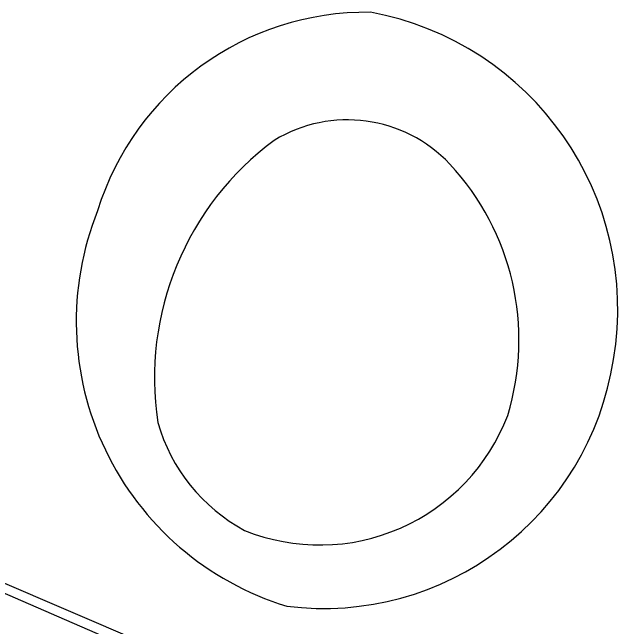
# Model space of a CAD drawing. Extents: x 136000 to 138005, y 398500 to 400500.
# Drawn here: x 136502.5 to 136562.9, y 399062 to 399123.3 of the extents above; entities that cross this region are included whole.
import ezdxf

# ---------------------------------------------------------------- set-up
doc = ezdxf.new("R2010")
doc.units = 0
for name, color, linetype in [('gg-afsc-faunaraster', 7, 'Continuous'), ('gg-kntw-bovenkant insteek waterloop', 7, 'Continuous'), ('gg-kntw-waterlijn', 7, 'Continuous')]:
    doc.layers.add(name, color=color, linetype=linetype)

msp = doc.modelspace()

# ---------------------------------------------------------------- linework, layer by layer
at = {"layer": 'gg-afsc-faunaraster'}
msp.add_line((136457.704, 399085.213), (136515.863, 399060.35), dxfattribs=at)
at = {"layer": 'gg-kntw-bovenkant insteek waterloop'}
msp.add_lwpolyline([(136457.189, 399084.034), (136483.331, 399073.401), (136514.359, 399059.918)], dxfattribs=at)
for centre, radius, start, end in [((136537.842, 399095.234), 28.031, 89.1854, 162.86759), ((136532.854, 399093.706), 30.043, 350.36894, 79.66979), ((136538.562, 399092.446), 29.642, 158.12244, 253.00305), ((136533.581, 399093.093), 29.227, 262.75863, 351.31587)]:
    msp.add_arc(centre, radius, start, end, dxfattribs=at)
at = {"layer": 'gg-kntw-waterlijn'}
for centre, radius, start, end in [((136535.951, 399098.526), 14.022, 43.2894, 121.32059), ((136546.17, 399086.819), 29.454, 126.4705, 188.62574), ((136527.334, 399090.615), 25.719, 343.01689, 42.95496), ((136533.193, 399090.235), 20.051, 248.08345, 339.16224), ((136534.122, 399087.267), 17.753, 195.90375, 241.71115)]:
    msp.add_arc(centre, radius, start, end, dxfattribs=at)

doc.saveas('drawing.dxf')
